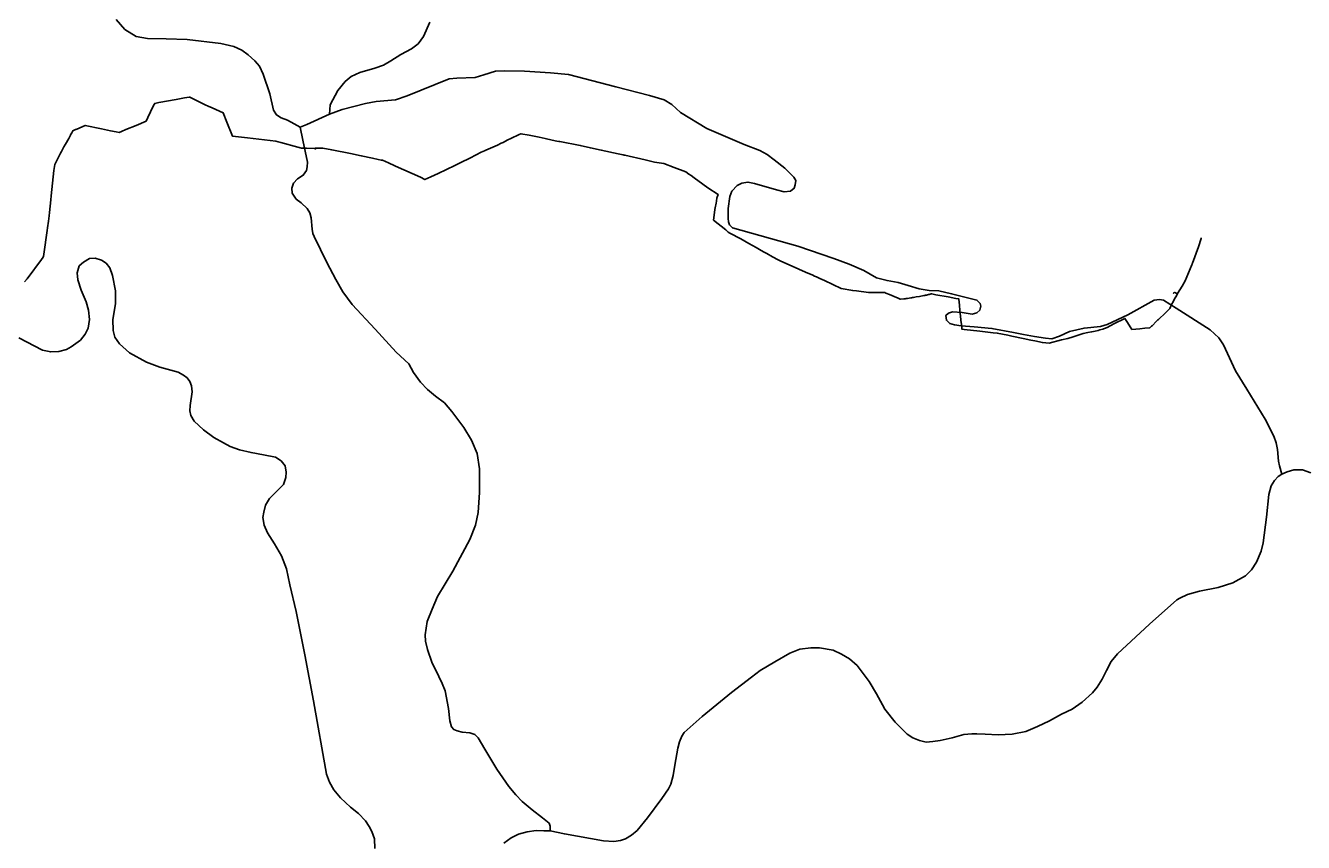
# Model space of a CAD drawing. Extents: x -789162 to -606354, y -1062736 to -945481.
# Drawn here: x -668422 to -665082, y -978060 to -975923 of the extents above; entities that cross this region are included whole.
import ezdxf

# ---------------------------------------------------------------- set-up
doc = ezdxf.new("R2010")
doc.units = 0
for name, color, linetype in [('_SIRSI VZTAHY_SILNICE I TRIDY_STAV', 7, 'Continuous'), ('_SIRSI VZTAHY_SILNICE III TRIDY_STAV', 7, 'Continuous'), ('_SIRSI VZTAHY_VTL PLYNOVOD', 7, 'Continuous')]:
    doc.layers.add(name, color=color, linetype=linetype)

msp = doc.modelspace()

# ---------------------------------------------------------------- linework, layer by layer
at = {"layer": '_SIRSI VZTAHY_SILNICE I TRIDY_STAV'}
for points in [[(-668439.9, -976739.9), (-668377.7, -976772.8), (-668356.2, -976777.3), (-668335.1, -976776), (-668314.6, -976770.4), (-668302.8, -976763.9), (-668278.5, -976746.2), (-668266.1, -976731), (-668258.1, -976714.6), (-668255.2, -976692.3), (-668257.8, -976668.2), (-668263.4, -976646), (-668276.2, -976616), (-668285.6, -976588.6), (-668286.7, -976570.4), (-668281.4, -976552), (-668270.9, -976542.2), (-668254.6, -976533), (-668239.9, -976531.8), (-668223.2, -976537.4), (-668211.5, -976545.4), (-668201.4, -976557.1), (-668194.8, -976577.1), (-668187.2, -976617.6), (-668186.9, -976651.3), (-668193.4, -976692.2), (-668193.1, -976720.7), (-668188.4, -976738.8), (-668176, -976756.2), (-668150.3, -976779.4), (-668105.8, -976804), (-668070.9, -976817.2), (-668022.8, -976830.4), (-668008.9, -976838.1), (-667999.5, -976844.8), (-667992.4, -976854.1), (-667988.3, -976866.1), (-667986.8, -976881.2), (-667991.7, -976917.3), (-667992.1, -976931.5), (-667989.8, -976943.5), (-667981.6, -976958), (-667957.2, -976980.6), (-667929.6, -977001.4), (-667904.8, -977015.2), (-667887, -977024.6), (-667862.4, -977033.5), (-667832.3, -977040.4), (-667800, -977045.9), (-667768.4, -977052.6), (-667753.6, -977062.3), (-667743.1, -977075), (-667740.5, -977091.8), (-667742, -977105.3), (-667748, -977123.9), (-667765.8, -977142.1), (-667783.9, -977160.6), (-667794.4, -977177.8), (-667799.5, -977196.2), (-667801.8, -977210.3), (-667798.1, -977230.1), (-667789.9, -977250.7), (-667771.4, -977279.2), (-667752.5, -977310.3), (-667740.2, -977344.8), (-667730.8, -977386), (-667714.4, -977455.9), (-667692.3, -977569.5), (-667669.2, -977689.7), (-667635.6, -977881.6), (-667627, -977902.7), (-667615.8, -977922.9), (-667598.8, -977943.7), (-667572.7, -977967.9), (-667551.8, -977984.7), (-667533.1, -978003.8), (-667523.4, -978018), (-667516.7, -978031.8), (-667509.9, -978050.5), (-667508.6, -978076.2)], [(-665137.8, -977096.9), (-665124.4, -977090.4), (-665106.5, -977085.7), (-665083.9, -977085.7), (-665062.3, -977093)], [(-667050.3, -978030.1), (-667013.2, -978037.6), (-666911.2, -978056.2), (-666884.3, -978058), (-666867.1, -978055.4), (-666854, -978050.9), (-666837.9, -978040.8), (-666823.2, -978028.8), (-666796.2, -977995.9), (-666759.1, -977945.5), (-666741.1, -977919.6), (-666735.5, -977907.7), (-666728.8, -977885.3), (-666725.1, -977858), (-666717.1, -977813.1), (-666712.6, -977796.8), (-666706.8, -977782.5), (-666700, -977772.8), (-666653.3, -977730.6), (-666576.9, -977667.6), (-666524.7, -977627.6), (-666502.1, -977610.5), (-666463.7, -977587.6), (-666424.2, -977564.9), (-666397.7, -977554.5), (-666369.4, -977551.1), (-666347, -977551.1), (-666311.2, -977556.9), (-666288.8, -977567.4), (-666268.4, -977579.9), (-666248.3, -977597), (-666216.4, -977639.4), (-666197.3, -977671.6), (-666182.3, -977699.8), (-666176, -977711.6), (-666148.8, -977745.1), (-666122.2, -977772.4), (-666117.1, -977776.9), (-666102.2, -977786.6), (-666085.1, -977793.4), (-666067.7, -977797.4), (-666050.5, -977795.7), (-666031.5, -977793.2), (-665999.5, -977786.7), (-665969.5, -977778.2), (-665948, -977776.2), (-665935, -977776.2), (-665913.5, -977776.6), (-665879.7, -977778.6), (-665842.8, -977776.8), (-665807.5, -977769.9), (-665776.5, -977757.2), (-665745, -977741.7), (-665714, -977724.2), (-665686.4, -977711.3), (-665659.8, -977693.2), (-665633.1, -977668.5), (-665620.8, -977654), (-665607.5, -977633.2), (-665596.5, -977610.7), (-665584.2, -977587), (-665567.4, -977567.2), (-665484.2, -977489.1), (-665412.1, -977425.5), (-665404.7, -977421.2), (-665384.8, -977411.4), (-665353.4, -977402.8), (-665304.1, -977393), (-665266.4, -977380.7), (-665232.6, -977362.6), (-665217.3, -977347.1), (-665204, -977326.8), (-665192.3, -977297.9), (-665186.7, -977276.4), (-665178.1, -977209.5), (-665172.2, -977149.8), (-665166.2, -977127.4), (-665157.6, -977113.5), (-665147.9, -977102.7), (-665137.8, -977096.9)], [(-667171.9, -978062.3), (-667152.6, -978048.1), (-667133.2, -978038.2), (-667111.1, -978032.6), (-667087.2, -978029.2), (-667067.2, -978029.6), (-667050.3, -978030.1)]]:
    msp.add_lwpolyline(points, dxfattribs=at)
at = {"layer": '_SIRSI VZTAHY_SILNICE III TRIDY_STAV'}
for points in [[(-668185.1, -975908.1), (-668162.4, -975933.9), (-668133.1, -975952.3), (-668103, -975957), (-668054.1, -975958.1), (-667999.9, -975959.9), (-667911.8, -975970.6), (-667877.7, -975978.5), (-667856.7, -975987.9), (-667840, -975999.8), (-667822.4, -976016), (-667810.5, -976030), (-667801.2, -976050.7), (-667783.4, -976102.3), (-667773.5, -976144.4), (-667765.9, -976157.2), (-667754, -976164.5), (-667737.4, -976170.9), (-667719.8, -976181), (-667704.5, -976189.5)], [(-667627.8, -976154.9), (-667626.1, -976130.9), (-667605.3, -976093.2), (-667586.1, -976070.2), (-667570.4, -976056.6), (-667548.2, -976046.7), (-667509, -976034.9), (-667486.1, -976026.8), (-667467, -976016.1), (-667440.8, -975999.4), (-667413.4, -975984.5), (-667395.9, -975971.4), (-667381.8, -975952.1), (-667364.9, -975915)], [(-667627.8, -976154.9), (-667594.1, -976143.4), (-667533.6, -976127.7), (-667505.2, -976122.5), (-667455.2, -976117.4), (-667424.4, -976107.5), (-667351.1, -976077.5), (-667315, -976063.3), (-667294.6, -976061), (-667246.9, -976059.2), (-667223.6, -976052.3), (-667193.9, -976043.2), (-667170, -976041.7), (-667117.7, -976043.2), (-667050.1, -976047), (-667002.7, -976051.6), (-666878.6, -976083.9), (-666790.9, -976106.4), (-666752.9, -976117.6), (-666732.5, -976129.8), (-666709.9, -976150.9), (-666640.7, -976192.5), (-666543.6, -976234.9), (-666502.6, -976250.5), (-666483.6, -976260.5), (-666465.1, -976274.5), (-666437.2, -976296.7), (-666413.5, -976320.1), (-666408.6, -976328.8), (-666410.3, -976339.7), (-666412.5, -976348.9), (-666422.3, -976356.3), (-666438.6, -976358.8), (-666459, -976353.1), (-666516.7, -976336.6), (-666533.6, -976332.9), (-666549.7, -976336.1), (-666561.5, -976342.1), (-666575.9, -976356.6), (-666581.2, -976370.3), (-666585.1, -976402.3), (-666585.1, -976427.8), (-666584.6, -976437.2), (-666581.9, -976444.6), (-666574, -976452.4), (-666403.2, -976500.7), (-666308.7, -976532.5), (-666268.7, -976547.2), (-666230.6, -976563.9), (-666197.9, -976583.7), (-666169.8, -976590.4), (-666140.6, -976595.6), (-666115.1, -976603.4), (-666086.2, -976612.2), (-666060.2, -976616.1), (-666034.7, -976617.1), (-666001.1, -976624.9), (-665935.3, -976641.6), (-665926.7, -976650.6), (-665924.6, -976657.9), (-665927.6, -976667.5), (-665935.2, -976675.1), (-665947.1, -976678.3), (-665973.9, -976673.9), (-665999.2, -976671.9), (-666009.6, -976675.6), (-666016.2, -976681.6), (-666014.9, -976694.3), (-666006.2, -976702.6), (-665993.9, -976706.5), (-665976.5, -976708.5), (-665942.7, -976711.1), (-665895.8, -976715.7), (-665839.5, -976726.1), (-665813.2, -976731.8), (-665784.8, -976736.8), (-665755.6, -976741.4), (-665739.3, -976742.9), (-665718.8, -976735.6), (-665692.7, -976723.6), (-665654.9, -976714.9), (-665611.8, -976710.6), (-665594.9, -976705), (-665540.8, -976680), (-665472.1, -976642.2), (-665458.1, -976640.4), (-665447.4, -976642.2), (-665414.5, -976662.5), (-665325.1, -976719.3), (-665303, -976740.5), (-665290.8, -976758.6), (-665258.8, -976826.4), (-665229.7, -976874.7), (-665181.4, -976952.7), (-665158.9, -976997.5), (-665153.1, -977014.5), (-665149.7, -977032.7), (-665146.4, -977062.6), (-665144.2, -977074.8), (-665137.8, -977096.9)], [(-667627.8, -976154.9), (-667686.4, -976182), (-667704.5, -976189.5)], [(-667050.3, -978030.1), (-667050.4, -978017.5), (-667053, -978009.7), (-667070.5, -977996.1), (-667097.7, -977975.2), (-667123.7, -977953.2), (-667140.1, -977935.7), (-667158.8, -977913.8), (-667189.8, -977868.1), (-667221.3, -977816.2), (-667239, -977786.2), (-667247.2, -977778.1), (-667260.4, -977773.3), (-667280.3, -977771.7), (-667293.5, -977768.5), (-667302.5, -977764.6), (-667308.3, -977757.7), (-667312.8, -977742.3), (-667316.3, -977709.5), (-667325, -977663.8), (-667332.5, -977644.7), (-667341.4, -977625.7), (-667359.9, -977588.6), (-667371.6, -977555.8), (-667376.1, -977533.8), (-667377.4, -977516.9), (-667371.8, -977482.3), (-667359.4, -977449.7), (-667345.1, -977416.5), (-667305.2, -977350.2), (-667260.6, -977268), (-667245.4, -977230.4), (-667238.7, -977196.8), (-667235.6, -977145.2), (-667235, -977083), (-667241.1, -977042.5), (-667256.6, -977007.7), (-667276, -976975), (-667307.7, -976933.1), (-667327.1, -976910.6), (-667350.1, -976892.5), (-667371, -976875), (-667389.8, -976856.2), (-667407.5, -976831.1), (-667420, -976808.6), (-667453.3, -976777.7), (-667508.2, -976717.9), (-667568.4, -976653), (-667593, -976620.2), (-667611.3, -976588), (-667634.8, -976543.5), (-667667.9, -976475.2), (-667670.8, -976467.3), (-667672.9, -976456.2), (-667675, -976426.8), (-667678.5, -976413.6), (-667685.4, -976402.2), (-667701.6, -976387.2), (-667714.2, -976377.4), (-667725.1, -976362), (-667725.6, -976348.7), (-667721.6, -976336.1), (-667710.8, -976324.5), (-667696.2, -976314.9), (-667687.5, -976302.2), (-667685.4, -976293.2), (-667684.8, -976280.9), (-667697.5, -976223.4), (-667704.5, -976189.5)]]:
    msp.add_lwpolyline(points, dxfattribs=at)
at = {"layer": '_SIRSI VZTAHY_VTL PLYNOVOD'}
for points in [[(-668424.9, -976594.1), (-668417.8, -976585.9), (-668380.6, -976535.7), (-668378.3, -976532.6), (-668377.6, -976531.6), (-668374.6, -976527.6), (-668373, -976515.6), (-668371.2, -976502.9), (-668367.7, -976477.5), (-668365.3, -976459.9), (-668364.2, -976452.3), (-668362, -976435.3), (-668360.5, -976421.5), (-668359.6, -976412.8), (-668356, -976379), (-668355.1, -976369.1), (-668347.6, -976302.6), (-668345.8, -976286.9), (-668340.4, -976276.5), (-668336.7, -976269.4), (-668332.2, -976260.6), (-668330.3, -976256.9), (-668328.4, -976253.2), (-668328, -976252.5), (-668326.5, -976249.6), (-668325.6, -976247.8), (-668323.5, -976243.9), (-668321.8, -976240.8), (-668317.7, -976233.7), (-668309.1, -976218.5), (-668304.5, -976210.4), (-668304.1, -976209.6), (-668301.2, -976204.4), (-668298.4, -976199.2), (-668296.5, -976198.3), (-668292.9, -976196), (-668292.1, -976195.7), (-668292, -976195.6), (-668291.2, -976195.3), (-668290.4, -976195), (-668288.3, -976194.3), (-668266.1, -976184.9), (-668223.8, -976193.6), (-668199.6, -976198.5), (-668185.2, -976201.4), (-668177.4, -976202.9), (-668171.2, -976200.4), (-668159.5, -976195.6), (-668132.6, -976184.6), (-668106.8, -976173.2), (-668102.4, -976164.2), (-668095.1, -976149.2), (-668087.1, -976132.7), (-668084.4, -976127.2), (-668073.2, -976125.1), (-668028.2, -976116.7), (-668006.8, -976112.8), (-667994.1, -976110.4), (-667993.5, -976110.3), (-667992.7, -976110.6), (-667953.9, -976129.6), (-667943, -976135), (-667940.2, -976136.4), (-667934.4, -976139), (-667905.2, -976152), (-667895.9, -976175.8), (-667881.4, -976212.8), (-667841.7, -976217.4), (-667767.4, -976226), (-667762, -976227.5), (-667754.3, -976229.6), (-667710, -976241.8), (-667700.3, -976244.5), (-667697.1, -976244.5), (-667687.9, -976244.5), (-667665.9, -976244.7), (-667665.5, -976244.7)], [(-665411, -976625.1), (-665415.4, -976632.9), (-665418.7, -976638.5), (-665423.1, -976647.7), (-665425.2, -976651.8), (-665425.4, -976652.2), (-665425.7, -976652.8), (-665425.9, -976653.2), (-665425.9, -976653.3), (-665425.9, -976653.3), (-665426, -976653.4), (-665426, -976653.4), (-665426.1, -976653.6), (-665426.1, -976653.7), (-665426.2, -976653.8), (-665426.4, -976654.2), (-665427.1, -976655.6), (-665427.2, -976655.8), (-665427.3, -976656.1), (-665427.8, -976657), (-665427.9, -976657.2), (-665428.4, -976658.2), (-665429.1, -976659.6), (-665431, -976663.2), (-665431.2, -976663.7), (-665431.8, -976664.4), (-665435.8, -976668.8), (-665439.2, -976672.5), (-665445.6, -976678.4), (-665456.7, -976688.6), (-665457.5, -976689.5), (-665459, -976690.6), (-665459.4, -976691.1), (-665460.8, -976692.3), (-665462.2, -976693.5), (-665463.1, -976694.5), (-665467.2, -976698.3), (-665475.4, -976706.8), (-665477.2, -976708.5), (-665478.4, -976709.6), (-665483.1, -976714.1), (-665483.7, -976714.2), (-665496.3, -976715.4), (-665508.8, -976716.5), (-665529.8, -976718.4), (-665541.5, -976700.3), (-665548.3, -976689.6), (-665576.8, -976703.8), (-665594.9, -976712.9), (-665601.5, -976716.1), (-665604.5, -976716.9), (-665606.1, -976717.4), (-665614, -976719.5), (-665618.5, -976720.8), (-665625.7, -976722.7), (-665634.9, -976724.5), (-665635.4, -976724.6), (-665645.2, -976726.4), (-665657.3, -976728.7), (-665683.7, -976737.4), (-665697.2, -976741.9), (-665714.3, -976745.9), (-665746.6, -976754), (-665763.7, -976752.5), (-665784.1, -976748), (-665794.2, -976746), (-665814.5, -976742), (-665843.8, -976735.7), (-665854.2, -976733.4), (-665882, -976727.7), (-665892.4, -976727.3), (-665892.7, -976727.3), (-665927.4, -976723.1), (-665968.4, -976718.4), (-665974.1, -976717.7), (-665974.3, -976716.7), (-665975.7, -976704.6), (-665976.8, -976694.7), (-665978.4, -976681.9), (-665978.9, -976677.7), (-665979.1, -976676.1), (-665979.7, -976668.4), (-665980.8, -976655.2), (-665982.2, -976639.2), (-665982.2, -976638.6), (-665990.6, -976637.1), (-666010.6, -976633.3), (-666042.4, -976627.4), (-666052.6, -976625.4), (-666054.5, -976625.1), (-666059.6, -976626.9), (-666061.9, -976627.3), (-666067, -976628.3), (-666069.1, -976628.7), (-666071.3, -976629.2), (-666072.6, -976629.4), (-666074.1, -976629.7), (-666085.2, -976631.9), (-666093.6, -976633.3), (-666100.7, -976634.5), (-666102.1, -976634.7), (-666104.5, -976635.1), (-666105.5, -976635.3), (-666105.8, -976635.3), (-666106.5, -976635.4), (-666108.1, -976635.7), (-666116.5, -976637.1), (-666117.7, -976637.3), (-666119.4, -976637.6), (-666120.1, -976637.7), (-666121, -976637.8), (-666121.9, -976638), (-666126, -976638.4), (-666134.9, -976639.5), (-666135.4, -976639.3), (-666137.1, -976638.5), (-666139.4, -976637.6), (-666141.1, -976636.9), (-666151.1, -976632.6), (-666163.7, -976627.2), (-666173.1, -976623.2), (-666176.1, -976621.9), (-666214.4, -976621.5), (-666214.6, -976621.5), (-666214.8, -976621.5), (-666218.9, -976621.5), (-666250, -976617.7), (-666259.6, -976616.5), (-666290.1, -976611.3), (-666333.9, -976590.4), (-666345.6, -976584.9), (-666354.4, -976580.9), (-666359.3, -976578.8), (-666364.2, -976576.6), (-666383.3, -976568.3), (-666418.3, -976553), (-666448, -976540.1), (-666454.7, -976536.4), (-666469.3, -976528.4), (-666484.4, -976520.1), (-666491.2, -976516.3), (-666499.2, -976511.7), (-666512.3, -976504.1), (-666531.6, -976493.2), (-666552, -976481.7), (-666581.3, -976466.1), (-666582.6, -976465.5), (-666583.1, -976465.2), (-666583.4, -976465), (-666585.1, -976464.1), (-666591.7, -976457.8), (-666624, -976432.3), (-666622, -976419.2), (-666619.8, -976404.9), (-666619.8, -976404.9), (-666619.8, -976404.9), (-666618.3, -976396.2), (-666617.7, -976392.5), (-666617, -976388.5), (-666616, -976382.6), (-666614.6, -976374), (-666614.1, -976372.7), (-666611.5, -976365.4), (-666638.4, -976347.9), (-666651.9, -976338.4), (-666674.5, -976321.7), (-666682.2, -976316), (-666687.8, -976311.9), (-666696, -976305.8), (-666726.2, -976294.7), (-666753.3, -976284.7), (-666777.7, -976280.5), (-666802, -976274.8), (-666855.2, -976262.5), (-666857, -976262.1), (-666859.4, -976261.6), (-666859.8, -976261.5), (-666872.9, -976258.7), (-666916.9, -976249.4), (-666945.4, -976243.4), (-666971.8, -976237.1), (-667025, -976227), (-667027.6, -976226.5), (-667033, -976225.5), (-667045.1, -976223.2), (-667063.8, -976218.9), (-667079.5, -976215.3), (-667105.3, -976210.5), (-667127.2, -976206.3), (-667131.3, -976208.3), (-667153.4, -976219.1), (-667160.9, -976222.8), (-667169.4, -976226.9), (-667173.9, -976229.1), (-667178.5, -976231.4), (-667188.6, -976236.1), (-667218.7, -976249.7), (-667219.6, -976250.2), (-667220.2, -976250.5), (-667220.4, -976250.6), (-667222.1, -976251.3), (-667231, -976254.4), (-667244.1, -976261.3), (-667261, -976270.2), (-667269.2, -976274.5), (-667275.7, -976277.7), (-667299.8, -976289.3), (-667343.3, -976310.2), (-667362.4, -976319.2), (-667377.9, -976326.6), (-667389.2, -976320.4), (-667433.3, -976301.1), (-667447, -976294.9), (-667456.3, -976290.6), (-667473.6, -976282.8), (-667488.7, -976276), (-667492, -976275.3), (-667500.4, -976273.5), (-667515.3, -976270.3), (-667544.4, -976264.1), (-667572.2, -976258.6), (-667621.5, -976248.8), (-667645, -976244.1), (-667662.3, -976244.6), (-667662.4, -976244.6), (-667662.7, -976244.6), (-667663.2, -976244.6)], [(-667665.5, -976244.7), (-667664.4, -976244.6), (-667663.2, -976244.6)], [(-667665.5, -976244.7), (-667665.5, -976245.3), (-667665.4, -976246), (-667664.2, -976246), (-667663.2, -976246), (-667663.2, -976245.3), (-667663.2, -976244.6)], [(-665411, -976625.1), (-665411, -976625.1), (-665410.6, -976624.6), (-665398.5, -976605.2), (-665390.5, -976591.6), (-665373.2, -976549), (-665372.8, -976548), (-665372.8, -976547.9), (-665372.4, -976546.9), (-665371.6, -976545.1), (-665355.5, -976502.6), (-665348.9, -976480.1), (-665348.7, -976479.4), (-665348.5, -976478.7)], [(-665421.7, -976624.4), (-665421, -976623.7), (-665420.6, -976623.4), (-665420.5, -976623.3)], [(-665420.5, -976623.3), (-665420.8, -976622.9), (-665420.7, -976622.8), (-665420.6, -976622.7), (-665420.5, -976622.7), (-665420.3, -976622.5), (-665420.3, -976622.4), (-665419.9, -976622.8)], [(-665420.5, -976623.3), (-665420.2, -976623.1), (-665419.9, -976622.8)], [(-665419.9, -976622.8), (-665419.8, -976622.7), (-665417.7, -976620.9), (-665415.7, -976622.2), (-665411, -976625.1)]]:
    msp.add_lwpolyline(points, dxfattribs=at)

doc.saveas('drawing.dxf')
